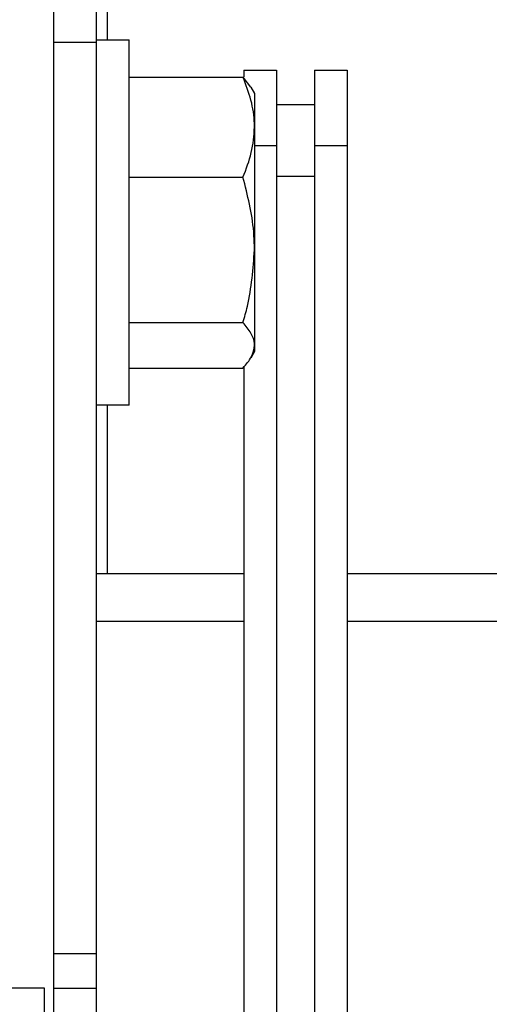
# Model space of a CAD drawing. Header units: inches. Extents: x 170 to 312, y 215 to 248.
# Tile 265 of 387: x 256.2336 to 256.3189, y 224.3385 to 224.5174. Entities that reach past the tile are written whole.
import ezdxf

# ---------------------------------------------------------------- set-up
doc = ezdxf.new("R2010")
doc.units = ezdxf.units.IN
doc.header["$LTSCALE"] = 0.25
doc.header["$MEASUREMENT"] = 0
doc.layers.add('ANNOTATIONS', color=1, linetype='Continuous')
doc.layers.add('STANDARD MOTOR RH', color=7, linetype='Continuous')
doc.styles.add('ARIAL', font='arial.ttf', dxfattribs={"height": 0.09375})
doc.dimstyles.new('STANDARD$0', dxfattribs={"dimtxt": 0.09375, "dimasz": 0.09375, "dimexe": 0.03125, "dimexo": 0.046875, "dimgap": 0.09, "dimtad": 0, "dimtih": 1, "dimtoh": 1, "dimdec": 4, "dimzin": 0, "dimdsep": 46, "dimtxsty": 'ARIAL', "dimcen": 0.09, "dimadec": 0, "dimazin": 0, "dimtfac": 1, "dimtdec": 4, "dimtofl": 0, "dimtmove": 0, "dimatfit": 1, "dimfxl": 1, "dimtolj": 1, "dimtzin": 0, "dimarcsym": 0})

# ---------------------------------------------------------------- blocks, each defined once
blk = doc.blocks.new('*D96')
at = {"layer": 'ANNOTATIONS', "color": 0, "lineweight": -2, "transparency": 16777216}
for p, q in [((255.36702, 223.6042), (255.36702, 225.20249)), ((256.45221, 224.46358), (256.45221, 225.20249)), ((255.46077, 225.17124), (255.62451, 225.17124)), ((256.35846, 225.17124), (256.19473, 225.17124))]:
    blk.add_line(p, q, dxfattribs=at)
at = {"layer": 'ANNOTATIONS', "color": 0, "transparency": 16777216}
for points in [[(255.46077, 225.18686), (255.46077, 225.15561), (255.36702, 225.17124)], [(256.35846, 225.18686), (256.35846, 225.15561), (256.45221, 225.17124)]]:
    blk.add_solid(points, dxfattribs=at)
at = {"layer": 'defpoints', "color": 0, "transparency": 16777216}
for p in [(255.36702, 225.17124), (256.45221, 224.4167), (255.36702, 223.55733)]:
    blk.add_point(p, dxfattribs=at)
at = {"layer": 'ANNOTATIONS', "color": 0, "transparency": 16777216, "insert": (255.90962, 225.17124), "char_height": 0.09375, "attachment_point": 5, "style": 'ARIAL'}
blk.add_mtext('\\A1;17 3/8"', dxfattribs=at)
blk = doc.blocks.new('*D97')
at = {"layer": 'ANNOTATIONS', "color": 0, "lineweight": -2, "transparency": 16777216}
for p, q in [((255.36702, 223.6042), (255.36702, 225.55417)), ((256.56696, 224.99394), (256.56696, 225.55417)), ((255.46077, 225.52292), (255.7859, 225.52292)), ((256.47321, 225.52292), (256.14809, 225.52292))]:
    blk.add_line(p, q, dxfattribs=at)
at = {"layer": 'ANNOTATIONS', "color": 0, "transparency": 16777216}
for points in [[(255.46077, 225.53855), (255.46077, 225.5073), (255.36702, 225.52292)], [(256.47321, 225.53855), (256.47321, 225.5073), (256.56696, 225.52292)]]:
    blk.add_solid(points, dxfattribs=at)
at = {"layer": 'defpoints', "color": 0, "transparency": 16777216}
for p in [(255.36702, 225.52292), (256.56696, 224.94706), (255.36702, 223.55733)]:
    blk.add_point(p, dxfattribs=at)
at = {"layer": 'ANNOTATIONS', "color": 0, "transparency": 16777216, "insert": (255.96699, 225.52292), "char_height": 0.09375, "attachment_point": 5, "style": 'ARIAL'}
blk.add_mtext('\\A1;20"', dxfattribs=at)

msp = doc.modelspace()

# ---------------------------------------------------------------- linework, layer by layer
at = {"layer": 'STANDARD MOTOR RH'}
for p, q in [((256.24946, 224.68233), (256.24946, 224.51374)), ((256.23974, 224.57898), (256.23974, 224.25986)), ((256.24755, 224.14327), (256.24755, 224.51962)), ((256.24755, 224.51374), (256.25349, 224.51374)), ((256.25349, 224.44737), (256.25349, 224.51374)), ((256.23974, 224.51337), (256.24755, 224.51337)), ((256.25349, 224.50701), (256.27414, 224.50701)), ((256.27414, 224.50701), (256.27552, 224.50517)), ((256.27432, 224.50827), (256.28026, 224.50827)), ((256.27432, 224.50827), (256.27432, 224.50702)), ((256.28026, 224.50827), (256.28026, 224.28885)), ((256.28713, 224.50827), (256.29307, 224.50827)), ((256.28713, 224.50827), (256.28713, 224.28885)), ((256.29307, 224.50827), (256.29307, 224.16929)), ((256.27555, 224.50518), (256.27624, 224.504)), ((256.27624, 224.504), (256.27624, 224.45712)), ((256.28026, 224.50202), (256.28713, 224.50202)), ((256.27624, 224.49456), (256.28026, 224.49456)), ((256.28713, 224.49456), (256.29307, 224.49456)), ((256.25349, 224.48881), (256.27414, 224.48881)), ((256.28713, 224.48893), (256.28026, 224.48893)), ((256.25349, 224.46236), (256.27414, 224.46236)), ((256.27624, 224.45712), (256.27555, 224.45593)), ((256.25349, 224.45411), (256.27414, 224.45411)), ((256.27432, 224.45435), (256.27432, 224.16929)), ((256.25349, 224.44737), (256.24755, 224.44737)), ((256.24946, 224.44737), (256.24946, 224.4167)), ((256.27432, 224.4167), (256.24755, 224.4167)), ((256.45221, 224.4167), (256.29307, 224.4167)), ((256.24755, 224.4081), (256.27432, 224.4081)), ((256.29307, 224.4081), (256.45221, 224.4081)), ((256.24755, 224.34764), (256.23974, 224.34764)), ((256.23808, 224.34139), (256.09133, 224.34139)), ((256.23808, 224.14327), (256.23808, 224.34139)), ((256.23974, 224.34139), (256.24755, 224.34139))]:
    msp.add_line(p, q, dxfattribs=at)
for points, knots in [([(256.27624, 224.49791), (256.27623, 224.49812), (256.27621, 224.49976), (256.27576, 224.50284), (256.27468, 224.50561), (256.27414, 224.50701)], [0, 0, 0, 0, 0.070092, 0.530785, 1, 1, 1, 1]), ([(256.27414, 224.48881), (256.27473, 224.49029), (256.27591, 224.49327), (256.27613, 224.49635), (256.27624, 224.49791)], [0, 0, 0, 0, 0.495458, 1, 1, 1, 1]), ([(256.27624, 224.47559), (256.27621, 224.47669), (256.2761, 224.48117), (256.27499, 224.48553), (256.27414, 224.48881)], [0, 0, 0, 0, 0.2463063, 1, 1, 1, 1]), ([(256.27414, 224.46236), (256.27443, 224.46335), (256.27566, 224.46766), (256.27598, 224.47214), (256.27624, 224.47559)], [0, 0, 0, 0, 0.229362, 1, 1, 1, 1]), ([(256.27624, 224.45824), (256.27623, 224.45833), (256.27621, 224.45908), (256.27576, 224.46047), (256.27468, 224.46173), (256.27414, 224.46236)], [0, 0, 0, 0, 0.070092, 0.530785, 1, 1, 1, 1]), ([(256.27414, 224.45411), (256.27473, 224.45478), (256.27591, 224.45613), (256.27613, 224.45753), (256.27624, 224.45824)], [0, 0, 0, 0, 0.495458, 1, 1, 1, 1])]:
    msp.add_open_spline(points, degree=3, knots=knots, dxfattribs=at)

# ---------------------------------------------------------------- dimensions: what is measured, and where the dimension line sits
at = {"layer": 'ANNOTATIONS'}
for base, p1, text, picture, middle in [((255.36702, 225.52292), (256.56696, 224.94706), '20"', '*D97', (255.96699, 225.52292)), ((255.36702, 225.17124), (256.45221, 224.4167), '17 3/8"', '*D96', (255.90962, 225.17124))]:
    dim = msp.add_linear_dim(base=base, p1=p1, p2=(255.36702, 223.55733), text=text, dimstyle='STANDARD$0', dxfattribs=at)
    dim.commit()
    dim.dimension.update_dxf_attribs({"geometry": picture, "text_midpoint": middle, "dimtype": 160})

doc.saveas('drawing.dxf')
